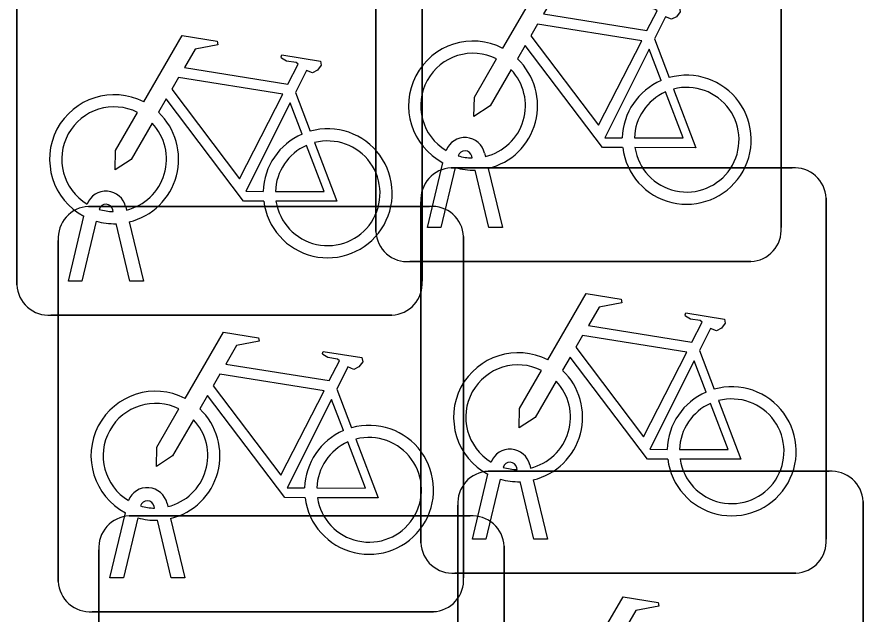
# Model space of a CAD drawing. Extents: x 162157 to 163165, y 378998 to 380775.
# Drawn here: x 162186.026 to 162188.113, y 379848.922 to 379850.394 of the extents above; entities that cross this region are included whole.
import ezdxf

# ---------------------------------------------------------------- set-up
doc = ezdxf.new("R2010")
doc.units = 0
doc.layers.add('IMGEO_Fietsenrek', color=7, linetype='Continuous')

msp = doc.modelspace()

# ---------------------------------------------------------------- linework, layer by layer
at = {"layer": 'IMGEO_Fietsenrek'}
for p, q in [((162187.9105, 379850.7151), (162187.9105, 379849.8742)), ((162187.9105, 379849.8742), (162187.9105, 379850.7151)), ((162186.9115, 379849.8649), (162186.9115, 379850.7058)), ((162186.9115, 379850.7058), (162186.9115, 379849.8649)), ((162187.0255, 379850.5831), (162187.0255, 379849.7422)), ((162187.0255, 379849.7422), (162187.0255, 379850.5831)), ((162186.0265, 379849.7329), (162186.0265, 379850.5738)), ((162186.0265, 379850.5738), (162186.0265, 379849.7329)), ((162187.5982, 379850.3392), (162187.6345, 379850.244)), ((162186.7132, 379850.2072), (162186.7495, 379850.112)), ((162187.1489, 379850.0459), (162187.1479, 379850.0502)), ((162187.1796, 379850.0574), (162187.1814, 379850.0495)), ((162187.0385, 379849.8743), (162187.0768, 379850.0343)), ((162187.1072, 379850.0221), (162187.0719, 379849.8743)), ((162187.0969, 379850.0215), (162187.9378, 379850.0215)), ((162187.9378, 379850.0215), (162187.0969, 379850.0215)), ((162187.1884, 379850.0203), (162187.2234, 379849.8743)), ((162187.19, 379849.8743), (162187.1561, 379850.016)), ((162187.0225, 379849.0969), (162187.0225, 379849.9378)), ((162187.0225, 379849.9378), (162187.0225, 379849.0969)), ((162188.0215, 379849.9471), (162188.0215, 379849.1062)), ((162188.0215, 379849.1062), (162188.0215, 379849.9471)), ((162186.2029, 379849.9265), (162187.0438, 379849.9265)), ((162187.0438, 379849.9265), (162186.2029, 379849.9265)), ((162186.2639, 379849.9139), (162186.2629, 379849.9182)), ((162186.2946, 379849.9254), (162186.2964, 379849.9175)), ((162186.1535, 379849.7423), (162186.1918, 379849.9023)), ((162186.2222, 379849.8901), (162186.1869, 379849.7423)), ((162186.305, 379849.7423), (162186.2711, 379849.884)), ((162186.3034, 379849.8883), (162186.3384, 379849.7423)), ((162187.0719, 379849.8743), (162187.0385, 379849.8743)), ((162187.2234, 379849.8743), (162187.19, 379849.8743)), ((162186.1285, 379849.0019), (162186.1285, 379849.8428)), ((162186.1285, 379849.8428), (162186.1285, 379849.0019)), ((162187.1275, 379849.8521), (162187.1275, 379849.0112)), ((162187.1275, 379849.0112), (162187.1275, 379849.8521)), ((162187.8361, 379849.7905), (162186.9952, 379849.7905)), ((162186.9952, 379849.7905), (162187.8361, 379849.7905)), ((162186.1869, 379849.7423), (162186.1535, 379849.7423)), ((162186.3384, 379849.7423), (162186.305, 379849.7423)), ((162186.9511, 379849.6585), (162186.1102, 379849.6585)), ((162186.1102, 379849.6585), (162186.9511, 379849.6585)), ((162187.7092, 379849.5712), (162187.7455, 379849.476)), ((162186.8152, 379849.4762), (162186.8515, 379849.381)), ((162187.1879, 379849.2735), (162188.0288, 379849.2735)), ((162188.0288, 379849.2735), (162187.1879, 379849.2735)), ((162187.2599, 379849.2779), (162187.2589, 379849.2822)), ((162187.2906, 379849.2894), (162187.2924, 379849.2815)), ((162187.1495, 379849.1063), (162187.1878, 379849.2663)), ((162187.2182, 379849.2541), (162187.1829, 379849.1063)), ((162187.301, 379849.1063), (162187.2671, 379849.248)), ((162187.2994, 379849.2523), (162187.3344, 379849.1063)), ((162186.3659, 379849.1829), (162186.3649, 379849.1872)), ((162186.3966, 379849.1944), (162186.3984, 379849.1865)), ((162187.1135, 379848.3489), (162187.1135, 379849.1898)), ((162187.1135, 379849.1898), (162187.1135, 379848.3489)), ((162188.1125, 379849.1991), (162188.1125, 379848.3582)), ((162188.1125, 379848.3582), (162188.1125, 379849.1991)), ((162186.2555, 379849.0113), (162186.2938, 379849.1713)), ((162186.3242, 379849.1591), (162186.2889, 379849.0113)), ((162186.3029, 379849.1635), (162187.1438, 379849.1635)), ((162187.1438, 379849.1635), (162186.3029, 379849.1635)), ((162186.407, 379849.0113), (162186.3731, 379849.153)), ((162186.4054, 379849.1573), (162186.4404, 379849.0113)), ((162187.1829, 379849.1063), (162187.1495, 379849.1063)), ((162187.3344, 379849.1063), (162187.301, 379849.1063)), ((162187.2275, 379849.0891), (162187.2275, 379848.2482)), ((162187.2275, 379848.2482), (162187.2275, 379849.0891)), ((162186.2285, 379848.2389), (162186.2285, 379849.0798)), ((162186.2285, 379849.0798), (162186.2285, 379848.2389)), ((162187.9471, 379849.0225), (162187.1062, 379849.0225)), ((162187.1062, 379849.0225), (162187.9471, 379849.0225)), ((162186.2889, 379849.0113), (162186.2555, 379849.0113)), ((162186.4404, 379849.0113), (162186.407, 379849.0113)), ((162187.0531, 379848.9275), (162186.2122, 379848.9275)), ((162186.2122, 379848.9275), (162187.0531, 379848.9275))]:
    msp.add_line(p, q, dxfattribs=at)
for points in [[(162187.2241, 379850.3162), (162187.3188, 379850.4797), (162187.405, 379850.4659), (162187.4067, 379850.4572), (162187.3506, 379850.4463), (162187.3244, 379850.401), (162187.5796, 379850.3602)], [(162187.5796, 379850.3602), (162187.6046, 379850.409), (162187.5995, 379850.413), (162187.5763, 379850.4167), (162187.5636, 379850.4242), (162187.5626, 379850.4273), (162187.5648, 379850.4319), (162187.6596, 379850.4168), (162187.6619, 379850.4065), (162187.6525, 379850.3941), (162187.6401, 379850.3877), (162187.6256, 379850.3939), (162187.5982, 379850.3392)], [(162187.5667, 379850.335), (162187.3099, 379850.376), (162187.2932, 379850.3472), (162187.4602, 379850.1269), (162187.5667, 379850.335)], [(162186.3391, 379850.1842), (162186.4338, 379850.3477), (162186.52, 379850.3339), (162186.5217, 379850.3252), (162186.4656, 379850.3143), (162186.4394, 379850.269), (162186.6946, 379850.2282)], [(162187.5198, 379850.0715), (162187.4701, 379850.0716), (162187.2794, 379850.3233), (162187.2604, 379850.2905)], [(162187.6147, 379850.237), (162187.5854, 379850.3138), (162187.476, 379850.0957), (162187.5187, 379850.0956)], [(162186.6946, 379850.2282), (162186.7196, 379850.277), (162186.7145, 379850.281), (162186.6913, 379850.2847), (162186.6786, 379850.2922), (162186.6776, 379850.2953), (162186.6798, 379850.2999), (162186.7746, 379850.2848), (162186.7769, 379850.2745), (162186.7675, 379850.2621), (162186.7551, 379850.2557), (162186.7406, 379850.2619), (162186.7132, 379850.2072)], [(162187.2448, 379850.2637), (162187.1932, 379850.1745), (162187.1533, 379850.1485), (162187.1545, 379850.196), (162187.209, 379850.2902)], [(162186.6817, 379850.203), (162186.4249, 379850.244), (162186.4082, 379850.2152), (162186.5752, 379849.9949), (162186.6817, 379850.203)], [(162187.5487, 379850.0955), (162187.6686, 379850.0953), (162187.6254, 379850.2089)], [(162187.6452, 379850.2158), (162187.7002, 379850.0712), (162187.5501, 379850.0715)], [(162186.6348, 379849.9395), (162186.5851, 379849.9396), (162186.3944, 379850.1913), (162186.3754, 379850.1585)], [(162186.7297, 379850.105), (162186.7004, 379850.1818), (162186.591, 379849.9637), (162186.6337, 379849.9636)], [(162186.3598, 379850.1317), (162186.3082, 379850.0425), (162186.2683, 379850.0165), (162186.2695, 379850.064), (162186.324, 379850.1582)], [(162186.7602, 379850.0838), (162186.8152, 379849.9392), (162186.6651, 379849.9395)], [(162186.6637, 379849.9635), (162186.7836, 379849.9633), (162186.7404, 379850.0769)], [(162187.3351, 379849.5482), (162187.4298, 379849.7117), (162187.516, 379849.6979), (162187.5177, 379849.6892), (162187.4616, 379849.6783), (162187.4354, 379849.633), (162187.6906, 379849.5922)], [(162187.6906, 379849.5922), (162187.7156, 379849.641), (162187.7105, 379849.645), (162187.6873, 379849.6487), (162187.6746, 379849.6562), (162187.6736, 379849.6593), (162187.6758, 379849.6639), (162187.7706, 379849.6488), (162187.7729, 379849.6385), (162187.7635, 379849.6261), (162187.7511, 379849.6197), (162187.7366, 379849.6259), (162187.7092, 379849.5712)], [(162186.4411, 379849.4532), (162186.5358, 379849.6167), (162186.622, 379849.6029), (162186.6237, 379849.5942), (162186.5676, 379849.5833), (162186.5414, 379849.538), (162186.7966, 379849.4972)], [(162187.6777, 379849.567), (162187.4209, 379849.608), (162187.4042, 379849.5792), (162187.5712, 379849.3589), (162187.6777, 379849.567)], [(162186.7966, 379849.4972), (162186.8216, 379849.546), (162186.8165, 379849.55), (162186.7933, 379849.5537), (162186.7806, 379849.5612), (162186.7796, 379849.5643), (162186.7818, 379849.5689), (162186.8766, 379849.5538), (162186.8789, 379849.5435), (162186.8695, 379849.5311), (162186.8571, 379849.5247), (162186.8426, 379849.5309), (162186.8152, 379849.4762)], [(162187.6308, 379849.3035), (162187.5811, 379849.3036), (162187.3904, 379849.5553), (162187.3714, 379849.5225)], [(162187.7257, 379849.469), (162187.6964, 379849.5458), (162187.587, 379849.3277), (162187.6297, 379849.3276)], [(162187.3558, 379849.4957), (162187.3042, 379849.4065), (162187.2643, 379849.3805), (162187.2655, 379849.428), (162187.32, 379849.5222)], [(162186.7837, 379849.472), (162186.5269, 379849.513), (162186.5102, 379849.4842), (162186.6772, 379849.2639), (162186.7837, 379849.472)], [(162186.7368, 379849.2085), (162186.6871, 379849.2086), (162186.4964, 379849.4603), (162186.4774, 379849.4275)], [(162186.8317, 379849.374), (162186.8024, 379849.4508), (162186.693, 379849.2327), (162186.7357, 379849.2326)], [(162187.6597, 379849.3275), (162187.7796, 379849.3273), (162187.7364, 379849.4409)], [(162187.7562, 379849.4478), (162187.8112, 379849.3032), (162187.6611, 379849.3035)], [(162186.4618, 379849.4007), (162186.4102, 379849.3115), (162186.3703, 379849.2855), (162186.3715, 379849.333), (162186.426, 379849.4272)], [(162186.8622, 379849.3528), (162186.9172, 379849.2082), (162186.7671, 379849.2085)], [(162186.7657, 379849.2325), (162186.8856, 379849.2323), (162186.8424, 379849.3459)], [(162187.4261, 379848.8002), (162187.5208, 379848.9637), (162187.607, 379848.9499), (162187.6087, 379848.9412), (162187.5526, 379848.9303), (162187.5264, 379848.885), (162187.7816, 379848.8442)]]:
    msp.add_lwpolyline(points, dxfattribs=at)
for centre, radius, start, end in [((162187.1511, 379850.1749), 0.159, 62.6766, 242.1369), ((162187.1511, 379850.1749), 0.129, 63.3192, 238.903), ((162187.1511, 379850.1749), 0.159, 283.5766, 46.6042), ((162187.1511, 379850.1749), 0.129, 283.6043, 43.4302), ((162187.6777, 379850.0909), 0.159, 187.0065, 105.7708), ((162187.6777, 379850.0909), 0.159, 113.3408, 178.3217), ((162187.6777, 379850.0909), 0.129, 113.923, 177.9556), ((162187.6777, 379850.0909), 0.129, 188.6715, 104.5883), ((162186.2661, 379850.0429), 0.159, 62.6766, 242.1369), ((162186.2661, 379850.0429), 0.129, 63.3192, 238.903), ((162186.2661, 379850.0429), 0.159, 283.5766, 46.6042), ((162186.2661, 379850.0429), 0.129, 283.6043, 43.4302), ((162186.7927, 379849.9589), 0.159, 113.3408, 178.3217), ((162186.7927, 379849.9589), 0.159, 187.0065, 105.7708), ((162186.7927, 379849.9589), 0.129, 188.6715, 104.5883), ((162187.1309, 379850.0463), 0.0499, 12.8025, 158.6934), ((162186.7927, 379849.9589), 0.129, 113.923, 177.9556), ((162187.1309, 379850.0463), 0.0174, 12.8025, 163.4502), ((162187.1511, 379850.1749), 0.129, 253.415, 269.0204), ((162187.1002, 379849.9436), 0.0779, 92.4484, 184.2845), ((162187.1002, 379849.9436), 0.0779, 92.4484, 184.2845), ((162187.1511, 379850.1749), 0.159, 253.9967, 271.7867), ((162187.9436, 379849.9438), 0.0779, 2.4484, 94.2845), ((162187.9436, 379849.9438), 0.0779, 2.4484, 94.2845), ((162186.2459, 379849.9143), 0.0499, 12.8025, 158.6934), ((162186.2062, 379849.8486), 0.0779, 92.4484, 184.2845), ((162186.2062, 379849.8486), 0.0779, 92.4484, 184.2845), ((162186.2459, 379849.9143), 0.0174, 12.8025, 163.4502), ((162186.2661, 379850.0429), 0.129, 253.415, 269.0204), ((162187.0496, 379849.8488), 0.0779, 2.4484, 94.2845), ((162187.0496, 379849.8488), 0.0779, 2.4484, 94.2845), ((162186.2661, 379850.0429), 0.159, 253.9967, 271.7867), ((162187.8328, 379849.8684), 0.0779, 272.4484, 4.2845), ((162187.8328, 379849.8684), 0.0779, 272.4484, 4.2845), ((162186.9894, 379849.8682), 0.0779, 182.4484, 274.2845), ((162186.9894, 379849.8682), 0.0779, 182.4484, 274.2845), ((162186.1044, 379849.7362), 0.0779, 182.4484, 274.2845), ((162186.1044, 379849.7362), 0.0779, 182.4484, 274.2845), ((162186.9478, 379849.7364), 0.0779, 272.4484, 4.2845), ((162186.9478, 379849.7364), 0.0779, 272.4484, 4.2845), ((162187.2621, 379849.4069), 0.159, 62.6766, 242.1369), ((162187.2621, 379849.4069), 0.129, 63.3192, 238.903), ((162187.2621, 379849.4069), 0.159, 283.5766, 46.6042), ((162187.2621, 379849.4069), 0.129, 283.6043, 43.4302), ((162187.7887, 379849.3229), 0.159, 187.0065, 105.7708), ((162186.3681, 379849.3119), 0.159, 62.6766, 242.1369), ((162187.7887, 379849.3229), 0.159, 113.3408, 178.3217), ((162186.3681, 379849.3119), 0.129, 63.3192, 238.903), ((162187.7887, 379849.3229), 0.129, 113.923, 177.9556), ((162187.7887, 379849.3229), 0.129, 188.6715, 104.5883), ((162186.3681, 379849.3119), 0.159, 283.5766, 46.6042), ((162186.3681, 379849.3119), 0.129, 283.6043, 43.4302), ((162186.8947, 379849.2279), 0.159, 113.3408, 178.3217), ((162186.8947, 379849.2279), 0.159, 187.0065, 105.7708), ((162186.8947, 379849.2279), 0.129, 188.6715, 104.5883), ((162186.8947, 379849.2279), 0.129, 113.923, 177.9556), ((162187.2419, 379849.2783), 0.0499, 12.8025, 158.6934), ((162187.2419, 379849.2783), 0.0174, 12.8025, 163.4502), ((162187.1912, 379849.1956), 0.0779, 92.4484, 184.2845), ((162187.1912, 379849.1956), 0.0779, 92.4484, 184.2845), ((162187.2621, 379849.4069), 0.129, 253.415, 269.0204), ((162188.0346, 379849.1958), 0.0779, 2.4484, 94.2845), ((162188.0346, 379849.1958), 0.0779, 2.4484, 94.2845), ((162187.2621, 379849.4069), 0.159, 253.9967, 271.7867), ((162186.3479, 379849.1833), 0.0499, 12.8025, 158.6934), ((162186.3479, 379849.1833), 0.0174, 12.8025, 163.4502), ((162186.3681, 379849.3119), 0.129, 253.415, 269.0204), ((162186.3062, 379849.0856), 0.0779, 92.4484, 184.2845), ((162186.3062, 379849.0856), 0.0779, 92.4484, 184.2845), ((162186.3681, 379849.3119), 0.159, 253.9967, 271.7867), ((162187.1496, 379849.0858), 0.0779, 2.4484, 94.2845), ((162187.1496, 379849.0858), 0.0779, 2.4484, 94.2845), ((162187.9438, 379849.1004), 0.0779, 272.4484, 4.2845), ((162187.9438, 379849.1004), 0.0779, 272.4484, 4.2845), ((162187.1004, 379849.1002), 0.0779, 182.4484, 274.2845), ((162187.1004, 379849.1002), 0.0779, 182.4484, 274.2845), ((162186.2064, 379849.0052), 0.0779, 182.4484, 274.2845), ((162186.2064, 379849.0052), 0.0779, 182.4484, 274.2845), ((162187.0498, 379849.0054), 0.0779, 272.4484, 4.2845), ((162187.0498, 379849.0054), 0.0779, 272.4484, 4.2845)]:
    msp.add_arc(centre, radius, start, end, dxfattribs=at)

doc.saveas('drawing.dxf')
